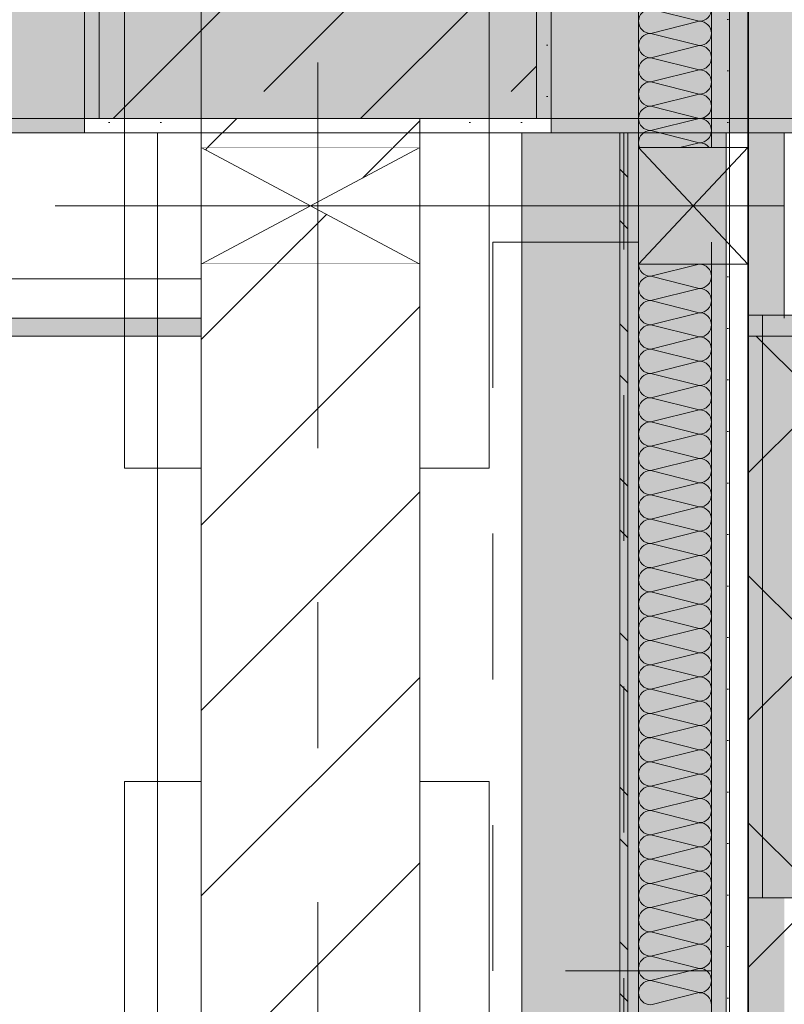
# Model space of a CAD drawing. Header units: metres. Extents: x -3.6 to 85.2, y -11 to 16.8.
# Tile 348 of 508: x 39.926 to 40.45, y 4.592 to 5.268. Entities that reach past the tile are written whole.
import ezdxf

# ---------------------------------------------------------------- set-up
doc = ezdxf.new("R2010")
doc.units = ezdxf.units.M
doc.header["$MEASUREMENT"] = 0
for name, pattern in [('Achse', [0.2, 0.1, -0.05, 0, -0.05]), ('Punktlinie weit', [0.06, 0.01, -0.05]), ('Strichlinie doppelt', [0.546806, 0.264583, -0.105833, 0.070556, -0.105833]), ('STRICHPUNKT', [0.015, 0.0075, -0.00375, 0, -0.00375]), ('Strichpunktlinie', [0.31, 0.2, -0.05, 0.01, -0.05]), ('Wipeout_Contour', [1, 0, -1])]:
    doc.linetypes.add(name, pattern=pattern)
for name, color, linetype in [('154 - Bemaßung_ Beschriftung.Ausbau - Deckenspiegel', 7, 'Continuous'), ('305 - Elemente.Linie_ Schraffur - Deckenspiegel', 7, 'Continuous'), ('451 - Universal.Achsen Raster', 7, 'Continuous'), ('605 - Struktur.Wand Innen', 7, 'Continuous'), ('607 - Struktur.Stütze', 7, 'Continuous'), ('608 - Struktur.Träger', 7, 'Continuous'), ('612 - Struktur.Stahlbau', 7, 'Continuous'), ('Abbruch_605 - Struktur.Wand Innen', 7, 'Continuous'), ('Neubau_605 - Struktur.Wand Innen', 7, 'Continuous'), ('Neubau_606 - Struktur.Wand Innen Ausbau', 7, 'Continuous'), ('Neubau_612 - Struktur.Stahlbau', 7, 'Continuous'), ('Neubau_651 - Abdeckung.Decke abgehängt_ bekleidet', 7, 'Continuous'), ('Neubau_653 - Abdeckung.TB Verkofferung', 7, 'Continuous'), ('Neubau_702 - Einrichtung.Möbel Sanitär', 7, 'Continuous'), ('Neubau_802 - HKLSE.Sanitär', 7, 'Continuous')]:
    doc.layers.add(name, color=color, linetype=linetype)
doc.styles.add('ERSTELLTER_STIL_2', font='txt')
doc.linetypes.add('Abbruch 1', pattern='A,0,[1,2022.0244.A_L5A-PL04.03_iB_Deckenspiegel 1.OG1.Shx,S=0.001984,R=0,X=0,Y=0],-0.25,0', length=0.25)
doc.dimstyles.new('ERSTELLTER_STIL__1', dxfattribs={"dimtxt": 0.1, "dimasz": 0.0532, "dimexe": 0.18, "dimexo": 0.0625, "dimgap": 0, "dimtad": 1, "dimtih": 1, "dimtoh": 1, "dimzin": 0, "dimdsep": 46, "dimtxsty": 'ERSTELLTER_STIL_2', "dimblk": 'ARROWHEAD_2', "dimblk1": 'ARROWHEAD_2', "dimblk2": 'ARROWHEAD_2', "dimcen": 0.09, "dimse1": 1, "dimse2": 1, "dimclrd": 7, "dimclre": 7, "dimclrt": 7, "dimazin": 0, "dimtfac": 1, "dimtdec": 4, "dimtmove": 0, "dimatfit": 3, "dimfxl": 1, "dimtolj": 1, "dimtzin": 0, "dimarcsym": 0})
doc.dimstyles.new('ERSTELLTER_STIL__3', dxfattribs={"dimtxt": 0.1, "dimasz": 0.0532, "dimexe": 0.18, "dimexo": 0.0625, "dimgap": 0, "dimtad": 1, "dimzin": 0, "dimdsep": 46, "dimtxsty": 'ERSTELLTER_STIL_2', "dimblk": 'ARROWHEAD_2', "dimblk1": 'ARROWHEAD_2', "dimblk2": 'ARROWHEAD_2', "dimcen": 0.09, "dimse1": 1, "dimse2": 1, "dimclrd": 7, "dimclre": 7, "dimclrt": 7, "dimazin": 0, "dimtfac": 1, "dimtdec": 4, "dimtmove": 2, "dimatfit": 3, "dimfxl": 1, "dimtolj": 1, "dimtzin": 0, "dimarcsym": 0})
doc.dimstyles.new('ERSTELLTER_STIL__4', dxfattribs={"dimtxt": 0.1, "dimasz": 0.0532, "dimexe": 0.18, "dimexo": 0.0625, "dimgap": 0, "dimtad": 1, "dimzin": 0, "dimdsep": 46, "dimtxsty": 'ERSTELLTER_STIL_2', "dimblk": 'ARROWHEAD_2', "dimblk1": 'ARROWHEAD_2', "dimblk2": 'ARROWHEAD_2', "dimcen": 0.09, "dimse1": 1, "dimse2": 1, "dimclrd": 7, "dimclre": 7, "dimclrt": 7, "dimazin": 0, "dimtfac": 1, "dimtdec": 4, "dimtmove": 0, "dimatfit": 3, "dimfxl": 1, "dimtolj": 1, "dimtzin": 0, "dimarcsym": 0})
pattern_1 = [(45, (0, 0), (-0.01767767, 0.01767767), [0, -0.025])]
pattern_2 = [(45, (0, 0), (-0.08485281, 0.08485281), []), (45, (-0.04243, 0.04243), (-0.08485281, 0.08485281), [0.09, -0.03])]
pattern_3 = [(45, (0, 0), (-0.0636396, 0.0636396), [])]

# ---------------------------------------------------------------- blocks, each defined once
blk = doc.blocks.new('*X11')
at = {"layer": 'Neubau_606 - Struktur.Wand Innen Ausbau', "color": 7, "linetype": 'Continuous', "lineweight": 5}
for p, q in [((40.39167, 5.09999), (40.35833, 5.09165)), ((40.39167, 5.08332), (40.35833, 5.09165)), ((40.39167, 5.08332), (40.35833, 5.07499)), ((40.39167, 5.06665), (40.35833, 5.07499)), ((40.39167, 5.06665), (40.35833, 5.05832)), ((40.39167, 5.04999), (40.35833, 5.05832)), ((40.39167, 5.04999), (40.35833, 5.04165)), ((40.39167, 5.03332), (40.35833, 5.04165)), ((40.39167, 5.03332), (40.35833, 5.02499)), ((40.39167, 5.01665), (40.35833, 5.02499)), ((40.39167, 5.01665), (40.35833, 5.00832)), ((40.39167, 4.99999), (40.35833, 5.00832)), ((40.39167, 4.99999), (40.35833, 4.99165)), ((40.39167, 4.98332), (40.35833, 4.99165)), ((40.39167, 4.98332), (40.35833, 4.97499)), ((40.39167, 4.96665), (40.35833, 4.97499)), ((40.39167, 4.96665), (40.35833, 4.95832)), ((40.39167, 4.94999), (40.35833, 4.95832)), ((40.39167, 4.94999), (40.35833, 4.94165)), ((40.39167, 4.93332), (40.35833, 4.94165)), ((40.39167, 4.93332), (40.35833, 4.92499)), ((40.39167, 4.91665), (40.35833, 4.92499)), ((40.39167, 4.91665), (40.35833, 4.90832)), ((40.39167, 4.89999), (40.35833, 4.90832)), ((40.39167, 4.89999), (40.35833, 4.89165)), ((40.39167, 4.88332), (40.35833, 4.89165)), ((40.39167, 4.88332), (40.35833, 4.87499)), ((40.39167, 4.86665), (40.35833, 4.87499)), ((40.39167, 4.86665), (40.35833, 4.85832)), ((40.39167, 4.84999), (40.35833, 4.85832)), ((40.39167, 4.84999), (40.35833, 4.84165)), ((40.39167, 4.83332), (40.35833, 4.84165)), ((40.39167, 4.83332), (40.35833, 4.82499)), ((40.39167, 4.81665), (40.35833, 4.82499)), ((40.39167, 4.81665), (40.35833, 4.80832)), ((40.39167, 4.79999), (40.35833, 4.80832)), ((40.39167, 4.79999), (40.35833, 4.79165)), ((40.39167, 4.78332), (40.35833, 4.79165)), ((40.39167, 4.78332), (40.35833, 4.77499)), ((40.39167, 4.76665), (40.35833, 4.77499)), ((40.39167, 4.76665), (40.35833, 4.75832)), ((40.39167, 4.74999), (40.35833, 4.75832)), ((40.39167, 4.74999), (40.35833, 4.74165)), ((40.39167, 4.73332), (40.35833, 4.74165)), ((40.39167, 4.73332), (40.35833, 4.72499)), ((40.39167, 4.71665), (40.35833, 4.72499)), ((40.39167, 4.71665), (40.35833, 4.70832)), ((40.39167, 4.69999), (40.35833, 4.70832)), ((40.39167, 4.69999), (40.35833, 4.69165)), ((40.39167, 4.68332), (40.35833, 4.69165)), ((40.39167, 4.68332), (40.35833, 4.67499)), ((40.39167, 4.66665), (40.35833, 4.67499)), ((40.39167, 4.66665), (40.35833, 4.65832)), ((40.39167, 4.64999), (40.35833, 4.65832)), ((40.39167, 4.64999), (40.35833, 4.64165)), ((40.39167, 4.63332), (40.35833, 4.64165)), ((40.39167, 4.63332), (40.35833, 4.62499)), ((40.39167, 4.61665), (40.35833, 4.62499)), ((40.39167, 4.61665), (40.35833, 4.60832)), ((40.39167, 4.59999), (40.35833, 4.60832)), ((40.39167, 4.59999), (40.35833, 4.59165))]:
    blk.add_line(p, q, dxfattribs=at)
for centre, start, end in [((40.35833, 5.09999), 180.13453, 269.99998), ((40.39167, 5.09165), 359.99998, 89.99998), ((40.35833, 5.08332), 89.99998, 179.99998), ((40.39167, 5.09165), 269.99998, 359.99998), ((40.35833, 5.08332), 179.99998, 269.99998), ((40.39167, 5.07499), 359.99998, 89.99998), ((40.35833, 5.06665), 89.99998, 179.99998), ((40.39167, 5.07499), 269.99998, 359.99998), ((40.35833, 5.06665), 179.99998, 269.99998), ((40.39167, 5.05832), 359.99998, 89.99998), ((40.35833, 5.04999), 89.99998, 179.99998), ((40.39167, 5.05832), 269.99998, 359.99998), ((40.35833, 5.04999), 179.99998, 269.99998), ((40.39167, 5.04165), 359.99998, 89.99998), ((40.35833, 5.03332), 89.99998, 179.99998), ((40.39167, 5.04165), 269.99998, 359.99998), ((40.35833, 5.03332), 179.99998, 269.99998), ((40.39167, 5.02499), 359.99998, 89.99998), ((40.35833, 5.01665), 89.99998, 179.99998), ((40.39167, 5.02499), 269.99998, 359.99998), ((40.35833, 5.01665), 179.99998, 269.99998), ((40.39167, 5.00832), 359.99998, 89.99998), ((40.35833, 4.99999), 89.99998, 179.99998), ((40.39167, 5.00832), 269.99998, 359.99998), ((40.35833, 4.99999), 179.99998, 269.99998), ((40.39167, 4.99165), 359.99998, 89.99998), ((40.35833, 4.98332), 89.99998, 179.99998), ((40.39167, 4.99165), 269.99998, 359.99998), ((40.35833, 4.98332), 179.99998, 269.99998), ((40.39167, 4.97499), 359.99998, 89.99998), ((40.35833, 4.96665), 89.99998, 179.99998), ((40.39167, 4.97499), 269.99998, 359.99998), ((40.35833, 4.96665), 179.99998, 269.99998), ((40.39167, 4.95832), 359.99998, 89.99998), ((40.35833, 4.94999), 89.99998, 179.99998), ((40.39167, 4.95832), 269.99998, 359.99998), ((40.35833, 4.94999), 179.99998, 269.99998), ((40.39167, 4.94165), 359.99998, 89.99998), ((40.35833, 4.93332), 89.99998, 179.99998), ((40.39167, 4.94165), 269.99998, 359.99998), ((40.35833, 4.93332), 179.99998, 269.99998), ((40.39167, 4.92499), 359.99998, 89.99998), ((40.35833, 4.91665), 89.99998, 179.99998), ((40.39167, 4.92499), 269.99998, 359.99998), ((40.35833, 4.91665), 179.99998, 269.99998), ((40.39167, 4.90832), 359.99998, 89.99998), ((40.35833, 4.89999), 89.99998, 179.99998), ((40.39167, 4.90832), 269.99998, 359.99998), ((40.35833, 4.89999), 179.99998, 269.99998), ((40.39167, 4.89165), 359.99998, 89.99998), ((40.35833, 4.88332), 89.99998, 179.99998), ((40.39167, 4.89165), 269.99998, 359.99998), ((40.35833, 4.88332), 179.99998, 269.99998), ((40.39167, 4.87499), 359.99998, 89.99998), ((40.35833, 4.86665), 89.99998, 179.99998), ((40.39167, 4.87499), 269.99998, 359.99998), ((40.35833, 4.86665), 179.99998, 269.99998), ((40.39167, 4.85832), 359.99998, 89.99998), ((40.35833, 4.84999), 89.99998, 179.99998), ((40.39167, 4.85832), 269.99998, 359.99998), ((40.35833, 4.84999), 179.99998, 269.99998), ((40.39167, 4.84165), 359.99998, 89.99998), ((40.35833, 4.83332), 89.99998, 179.99998), ((40.39167, 4.84165), 269.99998, 359.99998), ((40.35833, 4.83332), 179.99998, 269.99998), ((40.39167, 4.82499), 359.99998, 89.99998), ((40.35833, 4.81665), 89.99998, 179.99998), ((40.39167, 4.82499), 269.99998, 359.99998), ((40.35833, 4.81665), 179.99998, 269.99998), ((40.39167, 4.80832), 359.99998, 89.99998), ((40.35833, 4.79999), 89.99998, 179.99998), ((40.39167, 4.80832), 269.99998, 359.99998), ((40.35833, 4.79999), 179.99998, 269.99998), ((40.39167, 4.79165), 359.99998, 89.99998), ((40.35833, 4.78332), 89.99998, 179.99998), ((40.39167, 4.79165), 269.99998, 359.99998), ((40.35833, 4.78332), 179.99998, 269.99998), ((40.39167, 4.77499), 359.99998, 89.99998), ((40.35833, 4.76665), 89.99998, 179.99998), ((40.39167, 4.77499), 269.99998, 359.99998), ((40.35833, 4.76665), 179.99998, 269.99998), ((40.39167, 4.75832), 359.99998, 89.99998), ((40.35833, 4.74999), 89.99998, 179.99998), ((40.39167, 4.75832), 269.99998, 359.99998), ((40.35833, 4.74999), 179.99998, 269.99998), ((40.39167, 4.74165), 359.99998, 89.99998), ((40.35833, 4.73332), 89.99998, 179.99998), ((40.39167, 4.74165), 269.99998, 359.99998), ((40.35833, 4.73332), 179.99998, 269.99998), ((40.39167, 4.72499), 359.99998, 89.99998), ((40.35833, 4.71665), 89.99998, 179.99998), ((40.39167, 4.72499), 269.99998, 359.99998), ((40.35833, 4.71665), 179.99998, 269.99998), ((40.39167, 4.70832), 359.99998, 89.99998), ((40.35833, 4.69999), 89.99998, 179.99998), ((40.39167, 4.70832), 269.99998, 359.99998), ((40.35833, 4.69999), 179.99998, 269.99998), ((40.39167, 4.69165), 359.99998, 89.99998), ((40.35833, 4.68332), 89.99998, 179.99998), ((40.39167, 4.69165), 269.99998, 359.99998), ((40.35833, 4.68332), 179.99998, 269.99998), ((40.39167, 4.67499), 359.99998, 89.99998), ((40.35833, 4.66665), 89.99998, 179.99998), ((40.39167, 4.67499), 269.99998, 359.99998), ((40.35833, 4.66665), 179.99998, 269.99998), ((40.39167, 4.65832), 359.99998, 89.99998), ((40.35833, 4.64999), 89.99998, 179.99998), ((40.39167, 4.65832), 269.99998, 359.99998), ((40.35833, 4.64999), 179.99998, 269.99998), ((40.39167, 4.64165), 359.99998, 89.99998), ((40.35833, 4.63332), 89.99998, 179.99998), ((40.39167, 4.64165), 269.99998, 359.99998), ((40.35833, 4.63332), 179.99998, 269.99998), ((40.39167, 4.62499), 359.99998, 89.99998), ((40.35833, 4.61665), 89.99998, 179.99998), ((40.39167, 4.62499), 269.99998, 359.99998), ((40.35833, 4.61665), 179.99998, 269.99998), ((40.39167, 4.60832), 359.99998, 89.99998), ((40.35833, 4.59999), 89.99998, 179.99998), ((40.39167, 4.60832), 269.99998, 359.99998), ((40.35833, 4.59999), 179.99998, 269.99998), ((40.39167, 4.59165), 359.99998, 89.99998)]:
    blk.add_arc(centre, 0.00833, start, end, dxfattribs=at)
blk = doc.blocks.new('*X12')
at = {"layer": 'Neubau_606 - Struktur.Wand Innen Ausbau', "color": 7, "linetype": 'Continuous', "lineweight": 5}
for p, q in [((40.36505, 5.76), (40.35833, 5.75832)), ((40.39167, 5.74999), (40.35833, 5.75832)), ((40.39167, 5.74999), (40.35833, 5.74165)), ((40.39167, 5.73332), (40.35833, 5.74165)), ((40.39167, 5.73332), (40.35833, 5.72499)), ((40.39167, 5.71665), (40.35833, 5.72499)), ((40.39167, 5.71665), (40.35833, 5.70832)), ((40.39167, 5.69999), (40.35833, 5.70832)), ((40.39167, 5.69999), (40.35833, 5.69165)), ((40.39167, 5.68332), (40.35833, 5.69165)), ((40.39167, 5.68332), (40.35833, 5.67499)), ((40.39167, 5.66665), (40.35833, 5.67499)), ((40.39167, 5.66665), (40.35833, 5.65832)), ((40.39167, 5.64999), (40.35833, 5.65832)), ((40.39167, 5.64999), (40.35833, 5.64165)), ((40.39167, 5.63332), (40.35833, 5.64165)), ((40.39167, 5.63332), (40.35833, 5.62499)), ((40.39167, 5.61665), (40.35833, 5.62499)), ((40.39167, 5.61665), (40.35833, 5.60832)), ((40.39167, 5.59999), (40.35833, 5.60832)), ((40.39167, 5.59999), (40.35833, 5.59165)), ((40.39167, 5.58332), (40.35833, 5.59165)), ((40.39167, 5.58332), (40.35833, 5.57499)), ((40.39167, 5.56665), (40.35833, 5.57499)), ((40.39167, 5.56665), (40.35833, 5.55832)), ((40.39167, 5.54999), (40.35833, 5.55832)), ((40.39167, 5.54999), (40.35833, 5.54165)), ((40.39167, 5.53332), (40.35833, 5.54165)), ((40.39167, 5.53332), (40.35833, 5.52499)), ((40.39167, 5.51665), (40.35833, 5.52499)), ((40.39167, 5.51665), (40.35833, 5.50832)), ((40.39167, 5.49999), (40.35833, 5.50832)), ((40.39167, 5.49999), (40.35833, 5.49165)), ((40.39167, 5.48332), (40.35833, 5.49165)), ((40.39167, 5.48332), (40.35833, 5.47499)), ((40.39167, 5.46665), (40.35833, 5.47499)), ((40.39167, 5.46665), (40.35833, 5.45832)), ((40.39167, 5.44999), (40.35833, 5.45832)), ((40.39167, 5.44999), (40.35833, 5.44165)), ((40.39167, 5.43332), (40.35833, 5.44165)), ((40.39167, 5.43332), (40.35833, 5.42499)), ((40.39167, 5.41665), (40.35833, 5.42499)), ((40.39167, 5.41665), (40.35833, 5.40832)), ((40.39167, 5.39999), (40.35833, 5.40832)), ((40.39167, 5.39999), (40.35833, 5.39165)), ((40.39167, 5.38332), (40.35833, 5.39165)), ((40.39167, 5.38332), (40.35833, 5.37499)), ((40.39167, 5.36665), (40.35833, 5.37499)), ((40.39167, 5.36665), (40.35833, 5.35832)), ((40.39167, 5.34999), (40.35833, 5.35832)), ((40.39167, 5.34999), (40.35833, 5.34165)), ((40.39167, 5.33332), (40.35833, 5.34165)), ((40.39167, 5.33332), (40.35833, 5.32499)), ((40.39167, 5.31665), (40.35833, 5.32499)), ((40.39167, 5.31665), (40.35833, 5.30832)), ((40.39167, 5.29999), (40.35833, 5.30832)), ((40.39167, 5.29999), (40.35833, 5.29165)), ((40.39167, 5.28332), (40.35833, 5.29165)), ((40.39167, 5.28332), (40.35833, 5.27499)), ((40.39167, 5.26665), (40.35833, 5.27499)), ((40.39167, 5.26665), (40.35833, 5.25832)), ((40.39167, 5.24999), (40.35833, 5.25832)), ((40.39167, 5.24999), (40.35833, 5.24165)), ((40.39167, 5.23332), (40.35833, 5.24165)), ((40.39167, 5.23332), (40.35833, 5.22499)), ((40.39167, 5.21665), (40.35833, 5.22499)), ((40.39167, 5.21665), (40.35833, 5.20832)), ((40.39167, 5.19999), (40.35833, 5.20832)), ((40.39167, 5.19999), (40.35833, 5.19165)), ((40.39167, 5.18332), (40.35833, 5.19165)), ((40.39167, 5.18332), (40.37831, 5.17998))]:
    blk.add_line(p, q, dxfattribs=at)
for centre, start, end in [((40.35833, 5.74999), 89.99998, 179.99998), ((40.35833, 5.76665), 232.98832, 269.99998), ((40.39167, 5.75832), 269.99998, 359.99998), ((40.39167, 5.75832), 359.99998, 11.62401), ((40.35833, 5.74999), 179.99998, 269.99998), ((40.39167, 5.74165), 359.99998, 89.99998), ((40.35833, 5.73332), 89.99998, 179.99998), ((40.39167, 5.74165), 269.99998, 359.99998), ((40.35833, 5.73332), 179.99998, 269.99998), ((40.39167, 5.72499), 359.99998, 89.99998), ((40.35833, 5.71665), 89.99998, 179.99998), ((40.39167, 5.72499), 269.99998, 359.99998), ((40.35833, 5.71665), 179.99998, 269.99998), ((40.39167, 5.70832), 359.99998, 89.99998), ((40.35833, 5.69999), 89.99998, 179.99998), ((40.39167, 5.70832), 269.99998, 359.99998), ((40.35833, 5.69999), 179.99998, 269.99998), ((40.39167, 5.69165), 359.99998, 89.99998), ((40.35833, 5.68332), 89.99998, 179.99998), ((40.39167, 5.69165), 269.99998, 359.99998), ((40.35833, 5.68332), 179.99998, 269.99998), ((40.39167, 5.67499), 359.99998, 89.99998), ((40.35833, 5.66665), 89.99998, 179.99998), ((40.39167, 5.67499), 269.99998, 359.99998), ((40.35833, 5.66665), 179.99998, 269.99998), ((40.39167, 5.65832), 359.99998, 89.99998), ((40.35833, 5.64999), 89.99998, 179.99998), ((40.39167, 5.65832), 269.99998, 359.99998), ((40.35833, 5.64999), 179.99998, 269.99998), ((40.39167, 5.64165), 359.99998, 89.99998), ((40.35833, 5.63332), 89.99998, 179.99998), ((40.39167, 5.64165), 269.99998, 359.99998), ((40.35833, 5.63332), 179.99998, 269.99998), ((40.39167, 5.62499), 359.99998, 89.99998), ((40.35833, 5.61665), 89.99998, 179.99998), ((40.39167, 5.62499), 269.99998, 359.99998), ((40.35833, 5.61665), 179.99998, 269.99998), ((40.39167, 5.60832), 359.99998, 89.99998), ((40.35833, 5.59999), 89.99998, 179.99998), ((40.39167, 5.60832), 269.99998, 359.99998), ((40.35833, 5.59999), 179.99998, 269.99998), ((40.39167, 5.59165), 359.99998, 89.99998), ((40.35833, 5.58332), 89.99998, 179.99998), ((40.39167, 5.59165), 269.99998, 359.99998), ((40.35833, 5.58332), 179.99998, 269.99998), ((40.39167, 5.57499), 359.99998, 89.99998), ((40.35833, 5.56665), 89.99998, 179.99998), ((40.39167, 5.57499), 269.99998, 359.99998), ((40.35833, 5.56665), 179.99998, 269.99998), ((40.39167, 5.55832), 359.99998, 89.99998), ((40.35833, 5.54999), 89.99998, 179.99998), ((40.39167, 5.55832), 269.99998, 359.99998), ((40.35833, 5.54999), 179.99998, 269.99998), ((40.39167, 5.54165), 359.99998, 89.99998), ((40.35833, 5.53332), 89.99998, 179.99998), ((40.39167, 5.54165), 269.99998, 359.99998), ((40.35833, 5.53332), 179.99998, 269.99998), ((40.39167, 5.52499), 359.99998, 89.99998), ((40.35833, 5.51665), 89.99998, 179.99998), ((40.39167, 5.52499), 269.99998, 359.99998), ((40.35833, 5.51665), 179.99998, 269.99998), ((40.39167, 5.50832), 359.99998, 89.99998), ((40.35833, 5.49999), 89.99998, 179.99998), ((40.39167, 5.50832), 269.99998, 359.99998), ((40.35833, 5.49999), 179.99998, 269.99998), ((40.39167, 5.49165), 359.99998, 89.99998), ((40.35833, 5.48332), 89.99998, 179.99998), ((40.39167, 5.49165), 269.99998, 359.99998), ((40.35833, 5.48332), 179.99998, 269.99998), ((40.39167, 5.47499), 359.99998, 89.99998), ((40.35833, 5.46665), 89.99998, 179.99998), ((40.39167, 5.47499), 269.99998, 359.99998), ((40.35833, 5.46665), 179.99998, 269.99998), ((40.39167, 5.45832), 359.99998, 89.99998), ((40.35833, 5.44999), 89.99998, 179.99998), ((40.39167, 5.45832), 269.99998, 359.99998), ((40.35833, 5.44999), 179.99998, 269.99998), ((40.39167, 5.44165), 359.99998, 89.99998), ((40.35833, 5.43332), 89.99998, 179.99998), ((40.39167, 5.44165), 269.99998, 359.99998), ((40.35833, 5.43332), 179.99998, 269.99998), ((40.39167, 5.42499), 359.99998, 89.99998), ((40.35833, 5.41665), 89.99998, 179.99998), ((40.39167, 5.42499), 269.99998, 359.99998), ((40.35833, 5.41665), 179.99998, 269.99998), ((40.39167, 5.40832), 359.99998, 89.99998), ((40.35833, 5.39999), 89.99998, 179.99998), ((40.39167, 5.40832), 269.99998, 359.99998), ((40.35833, 5.39999), 179.99998, 269.99998), ((40.39167, 5.39165), 359.99998, 89.99998), ((40.35833, 5.38332), 89.99998, 179.99998), ((40.39167, 5.39165), 269.99998, 359.99998), ((40.35833, 5.38332), 179.99998, 269.99998), ((40.39167, 5.37499), 359.99998, 89.99998), ((40.35833, 5.36665), 89.99998, 179.99998), ((40.39167, 5.37499), 269.99998, 359.99998), ((40.35833, 5.36665), 179.99998, 269.99998), ((40.39167, 5.35832), 359.99998, 89.99998), ((40.35833, 5.34999), 89.99998, 179.99998), ((40.39167, 5.35832), 269.99998, 359.99998), ((40.35833, 5.34999), 179.99998, 269.99998), ((40.39167, 5.34165), 359.99998, 89.99998), ((40.35833, 5.33332), 89.99998, 179.99998), ((40.39167, 5.34165), 269.99998, 359.99998), ((40.35833, 5.33332), 179.99998, 269.99998), ((40.39167, 5.32499), 359.99998, 89.99998), ((40.35833, 5.31665), 89.99998, 179.99998), ((40.39167, 5.32499), 269.99998, 359.99998), ((40.35833, 5.31665), 179.99998, 269.99998), ((40.39167, 5.30832), 359.99998, 89.99998), ((40.35833, 5.29999), 89.99998, 179.99998), ((40.39167, 5.30832), 269.99998, 359.99998), ((40.35833, 5.29999), 179.99998, 269.99998), ((40.39167, 5.29165), 359.99998, 89.99998), ((40.35833, 5.28332), 89.99998, 179.99998), ((40.39167, 5.29165), 269.99998, 359.99998), ((40.35833, 5.28332), 179.99998, 269.99998), ((40.39167, 5.27499), 359.99998, 89.99998), ((40.35833, 5.26665), 89.99998, 179.99998), ((40.39167, 5.27499), 269.99998, 359.99998), ((40.35833, 5.26665), 179.99998, 269.99998), ((40.39167, 5.25832), 359.99998, 89.99998), ((40.35833, 5.24999), 89.99998, 179.99998), ((40.39167, 5.25832), 269.99998, 359.99998), ((40.35833, 5.24999), 179.99998, 269.99998), ((40.39167, 5.24165), 359.99998, 89.99998), ((40.35833, 5.23332), 89.99998, 179.99998), ((40.39167, 5.24165), 269.99998, 359.99998), ((40.35833, 5.23332), 179.99998, 269.99998), ((40.39167, 5.22499), 359.99998, 89.99998), ((40.35833, 5.21665), 89.99998, 179.99998), ((40.39167, 5.22499), 269.99998, 359.99998), ((40.35833, 5.21665), 179.99998, 269.99998), ((40.39167, 5.20832), 359.99998, 89.99998), ((40.35833, 5.19999), 89.99998, 179.99998), ((40.39167, 5.20832), 269.99998, 359.99998), ((40.35833, 5.19999), 179.99998, 269.99998), ((40.39167, 5.19165), 359.99998, 89.99998), ((40.35833, 5.18332), 89.99998, 179.99998), ((40.39167, 5.19165), 269.99998, 359.99998), ((40.35833, 5.18332), 179.99998, 203.61818), ((40.39167, 5.17499), 36.82418, 89.99998)]:
    blk.add_arc(centre, 0.00833, start, end, dxfattribs=at)
blk = doc.blocks.new('*D196')
at = {"layer": '154 - Bemaßung_ Beschriftung.Ausbau - Deckenspiegel', "color": 7, "linetype": 'Continuous', "lineweight": 5}
for p, q in [((40.425, 4.17411), (40.425, 4.27911)), ((40.9625, 4.17411), (40.9625, 4.27911)), ((40.44521, 4.26161), (40.40479, 4.19161)), ((40.98271, 4.26161), (40.94229, 4.19161)), ((40.39077, 4.22661), (40.425, 4.22661)), ((40.425, 4.22661), (40.9625, 4.22661))]:
    blk.add_line(p, q, dxfattribs=at)
at = {"layer": '154 - Bemaßung_ Beschriftung.Ausbau - Deckenspiegel', "color": 7, "lineweight": 5, "insert": (40.56778, 4.24489), "char_height": 0.1, "attachment_point": 7, "style": 'ERSTELLTER_STIL_2'}
blk.add_mtext('\\A1;{\\pql;\\fArial|b0|i0|c0|p38;53\\fArial|b0|i0|c0|p38;\\A1{\\H.66x;\\S75^  ;}}', dxfattribs=at)
blk = doc.blocks.new('ARROWHEAD_2')
at = {"color": 0, "linetype": 'Continuous', "lineweight": 0}
for p, q in [((-0.378, -0.655), (0.378, 0.655)), ((0, 0), (-1, 0))]:
    blk.add_line(p, q, dxfattribs=at)
blk = doc.blocks.new('*D425')
at = {"layer": '154 - Bemaßung_ Beschriftung.Ausbau - Deckenspiegel', "color": 7, "linetype": 'Continuous', "lineweight": 5}
for p, q in [((39.74249, 5.05048), (39.74249, 5.08471)), ((39.77749, 5.03028), (39.70749, 5.07069)), ((39.79499, 5.05048), (39.68999, 5.05048)), ((39.74249, 4.495), (39.74249, 5.05048)), ((39.70749, 4.51521), (39.77749, 4.47479)), ((39.79499, 4.495), (39.68999, 4.495))]:
    blk.add_line(p, q, dxfattribs=at)
at = {"layer": '154 - Bemaßung_ Beschriftung.Ausbau - Deckenspiegel', "color": 7, "lineweight": 5, "insert": (39.72413, 4.64677), "char_height": 0.1, "attachment_point": 7, "rotation": 90, "style": 'ERSTELLTER_STIL_2'}
blk.add_mtext('\\A1;{\\pql;\\fArial|b0|i0|c0|p38;55\\fArial|b0|i0|c0|p38;\\A1{\\H.66x;\\S55^  ;}}', dxfattribs=at)
blk = doc.blocks.new('*D431')
at = {"layer": '154 - Bemaßung_ Beschriftung.Ausbau - Deckenspiegel', "color": 7, "linetype": 'Continuous', "lineweight": 5}
for p, q in [((39.50749, 4.81521), (39.57749, 4.77479)), ((39.59499, 4.795), (39.48999, 4.795)), ((39.54249, 4.195), (39.54249, 4.795)), ((39.50749, 4.21521), (39.57749, 4.17479)), ((39.59499, 4.195), (39.48999, 4.195))]:
    blk.add_line(p, q, dxfattribs=at)
at = {"layer": '154 - Bemaßung_ Beschriftung.Ausbau - Deckenspiegel', "color": 7, "lineweight": 5, "insert": (39.52249, 4.41911), "char_height": 0.1, "attachment_point": 7, "rotation": 90, "style": 'ERSTELLTER_STIL_2'}
blk.add_mtext('\\A1;{\\pql;\\fArial|b0|i0|c0|p38;60}', dxfattribs=at)
blk = doc.blocks.new('*D432')
at = {"layer": '154 - Bemaßung_ Beschriftung.Ausbau - Deckenspiegel', "color": 7, "linetype": 'Continuous', "lineweight": 5}
for p, q in [((39.54249, 5.05048), (39.54249, 5.08471)), ((39.57749, 5.03028), (39.50749, 5.07069)), ((39.59499, 5.05048), (39.48999, 5.05048)), ((39.54249, 4.795), (39.54249, 5.05048)), ((39.50749, 4.81521), (39.57749, 4.77479)), ((39.59499, 4.795), (39.48999, 4.795))]:
    blk.add_line(p, q, dxfattribs=at)
at = {"layer": '154 - Bemaßung_ Beschriftung.Ausbau - Deckenspiegel', "color": 7, "lineweight": 5, "insert": (39.52413, 4.80801), "char_height": 0.1, "attachment_point": 7, "rotation": 90, "style": 'ERSTELLTER_STIL_2'}
blk.add_mtext('\\A1;{\\pql;\\fArial|b0|i0|c0|p38;25\\fArial|b0|i0|c0|p38;\\A1{\\H.66x;\\S55^  ;}}', dxfattribs=at)

msp = doc.modelspace()

# ---------------------------------------------------------------- hatches: boundary and pattern name
at = {"layer": '607 - Struktur.Stütze', "linetype": 'Continuous', "lineweight": 0, "true_color": 0x000000}
h = msp.add_hatch(dxfattribs=at)
h.set_pattern_fill('Gips_0001', color=18, style=0, pattern_type=2)
h.set_pattern_definition(pattern_1)
h.paths.add_polyline_path([(39.96999, 5.18998), (40.05, 5.18998), (40.05, 5.19998), (39.97999, 5.19998), (39.97999, 5.99998), (40.06497, 5.99998), (40.06497, 6.00998), (39.96999, 6.00998)])
h = msp.add_hatch(dxfattribs=at)
h.set_pattern_fill('Gips_0001', color=18, style=0, pattern_type=2)
h.set_pattern_definition(pattern_1)
h.paths.add_polyline_path([(40.2, 5.19998), (40.2, 5.18998), (40.28999, 5.18998), (40.28999, 6.00998), (40.20497, 6.00998), (40.20497, 5.99998), (40.27999, 5.99998), (40.27999, 5.19998)])
h = msp.add_hatch(dxfattribs=at)
h.set_pattern_fill('Beton__Stahlbeton_0001', color=18, style=0, pattern_type=2)
h.set_pattern_definition(pattern_2)
h.paths.add_polyline_path([(39.97999, 5.19998), (40.27999, 5.19998), (40.27999, 5.99998), (39.97999, 5.99998)])
at = {"layer": '608 - Struktur.Träger', "linetype": 'Continuous', "lineweight": 0, "true_color": 0x000000}
h = msp.add_hatch(dxfattribs=at)
h.set_pattern_fill('Gips_0001', color=18, style=0, pattern_type=2)
h.set_pattern_definition(pattern_1)
h.paths.add_polyline_path([(36.59999, 5.19998), (36.59999, 5.18998), (39.96999, 5.18998), (39.96999, 5.19998)])
h = msp.add_hatch(dxfattribs=at)
h.set_pattern_fill('Gips_0001', color=18, style=0, pattern_type=2)
h.set_pattern_definition(pattern_1)
h.paths.add_polyline_path([(40.28999, 5.18998), (40.33725, 5.18998), (40.33725, 5.19001), (40.34275, 5.19001), (40.34275, 5.18998), (42.10625, 5.18998), (42.10625, 5.19), (42.11175, 5.19), (42.11175, 5.18998), (44.50225, 5.18998), (44.50225, 5.18999), (44.50775, 5.18999), (44.50775, 5.18998), (47.15998, 5.18998), (47.15998, 5.19998), (40.28999, 5.19998)])
at = {"layer": '612 - Struktur.Stahlbau', "linetype": 'Continuous', "lineweight": 0, "true_color": 0x30307f}
msp.add_hatch(color=177, dxfattribs=at).paths.add_polyline_path([(40.27, 5.19001), (40.41, 5.19001), (40.41, 0.71001), (40.27, 0.71001)])
at = {"layer": 'Abbruch_605 - Struktur.Wand Innen', "linetype": 'Continuous', "lineweight": 0, "true_color": 0x000000}
h = msp.add_hatch(dxfattribs=at)
h.set_pattern_fill('MW_Ziegel_0001', color=18, style=0, pattern_type=2)
h.set_pattern_definition(pattern_3)
h.paths.add_polyline_path([(40.05, 5.17998), (40.125, 5.13998), (40.2, 5.17998)])
h = msp.add_hatch(dxfattribs=at)
h.set_pattern_fill('MW_Ziegel_0001', color=18, style=0, pattern_type=2)
h.set_pattern_definition(pattern_3)
h.paths.add_polyline_path([(40.05, 5.09998), (40.2, 5.09998), (40.125, 5.13998)])
at = {"layer": 'Neubau_606 - Struktur.Wand Innen Ausbau', "linetype": 'Continuous', "lineweight": 0, "true_color": 0x000000}
h = msp.add_hatch(dxfattribs=at)
h.set_pattern_fill('Gips_0001', color=18, style=0, pattern_type=2)
h.set_pattern_definition(pattern_1)
h.paths.add_polyline_path([(40.4, 5.17998), (40.4125, 5.17998), (40.4125, 5.76), (40.4, 5.76)])
h = msp.add_hatch(dxfattribs=at)
h.set_pattern_fill('Gips_0001', color=18, style=0, pattern_type=2)
h.set_pattern_definition(pattern_1)
h.paths.add_polyline_path([(40.4125, 5.76), (40.4125, 5.17998), (40.425, 5.17998), (40.425, 5.76)])
h = msp.add_hatch(dxfattribs=at)
h.set_pattern_fill('Gips_0001', color=18, style=0, pattern_type=2)
h.set_pattern_definition(pattern_1)
h.paths.add_polyline_path([(40.4, 5.09998), (40.4, 3.935), (40.4125, 3.935), (40.4125, 5.09998)])
h = msp.add_hatch(dxfattribs=at)
h.set_pattern_fill('Gips_0001', color=18, style=0, pattern_type=2)
h.set_pattern_definition(pattern_1)
h.paths.add_polyline_path([(40.4125, 5.09998), (40.4125, 3.935), (40.425, 3.935), (40.425, 5.09998)])
at = {"layer": 'Neubau_612 - Struktur.Stahlbau', "linetype": 'Continuous', "lineweight": 0, "true_color": 0x000000}
h = msp.add_hatch(dxfattribs=at)
h.set_pattern_fill('Metall__Stahl_0001', color=18, style=0, pattern_type=2)
h.set_pattern_definition([(135, (0, 0), (0.05303301, 0.05303301), []), (135, (-0.01768, -0.01768), (0.05303301, 0.05303301), [])])
h.paths.add_polyline_path([(40.34275, 0.71001), (40.34275, 5.19001), (40.33725, 5.19001), (40.33725, 0.71001)])
at = {"layer": 'Neubau_651 - Abdeckung.Decke abgehängt_ bekleidet', "linetype": 'Continuous', "lineweight": 13, "true_color": 0xffbfbf}
h = msp.add_hatch(dxfattribs=at)
h.set_pattern_fill('Raster_20x20_Diagonal_0001', color=254, style=0, pattern_type=2)
h.set_pattern_definition([(45, (0, 0), (-0.0848528, 0.0848528), []), (135, (0, 0), (0.0848528, 0.0848528), [])])
h.paths.add_polyline_path([(40.425, 3.935), (42.09999, 3.935), (42.09999, 5.05048), (40.425, 5.05048)])
at = {"layer": 'Neubau_653 - Abdeckung.TB Verkofferung', "linetype": 'Continuous', "lineweight": 0, "true_color": 0x000000}
h = msp.add_hatch(dxfattribs=at)
h.set_pattern_fill('Gips_0001', color=18, style=0, pattern_type=2)
h.set_pattern_definition(pattern_1)
h.paths.add_polyline_path([(40.44997, 0.70998), (40.44997, 5.18998), (40.42497, 5.18998), (40.42497, 0.70998)])
h = msp.add_hatch(dxfattribs=at)
h.set_pattern_fill('Gips_0001', color=18, style=0, pattern_type=2)
h.set_pattern_definition(pattern_1)
h.paths.add_polyline_path([(36.59999, 5.05048), (40.05, 5.05048), (40.05, 5.06298), (36.59999, 5.06298)])
at = {"layer": 'Neubau_702 - Einrichtung.Möbel Sanitär', "linetype": 'Continuous', "lineweight": 0, "true_color": 0x3a3a3a}
msp.add_hatch(color=250, dxfattribs=at).paths.add_polyline_path([(40.915, 5.065), (40.425, 5.065), (40.425, 4.665), (40.915, 4.665)])

# ---------------------------------------------------------------- linework, layer by layer
at = {"layer": '305 - Elemente.Linie_ Schraffur - Deckenspiegel', "color": 7, "linetype": 'Continuous', "lineweight": 9}
for p, q in [((39.9975, 5.31), (39.9975, 4.96)), ((40.2475, 5.31), (40.2475, 4.96)), ((40.4125, 5.31), (40.4125, 0.645)), ((40.4255, 5.31), (40.4255, 0.645)), ((39.9975, 4.96), (40.2475, 4.96)), ((39.9975, 4.745), (40.2475, 4.745)), ((39.9975, 4.745), (39.9975, 4.165)), ((40.2475, 4.165), (40.2475, 4.745))]:
    msp.add_line(p, q, dxfattribs=at)
at = {"layer": '607 - Struktur.Stütze', "color": 7, "linetype": 'Continuous', "lineweight": 5, "flags": 128}
for points in [[(40.06497, 6.00998), (39.96999, 6.00998), (39.96999, 5.18998), (40.05, 5.18998)], [(40.2, 5.18998), (40.28999, 5.18998), (40.28999, 6.00998), (40.20497, 6.00998)]]:
    msp.add_lwpolyline(points, dxfattribs=at)
at = {"layer": '607 - Struktur.Stütze', "color": 7, "linetype": 'Continuous', "lineweight": 13, "flags": 128}
msp.add_lwpolyline([(39.97999, 5.19998), (40.27999, 5.19998), (40.27999, 5.99998), (39.97999, 5.99998)], close=True, dxfattribs=at)
at = {"layer": '608 - Struktur.Träger', "color": 7, "linetype": 'Continuous', "lineweight": 5}
for p, q in [((39.96999, 5.19998), (39.96999, 5.18998)), ((40.28999, 5.19998), (40.28999, 5.18998)), ((39.96999, 5.18998), (36.59999, 5.18998)), ((40.33725, 5.18998), (40.28999, 5.18998)), ((42.10625, 5.18998), (40.34275, 5.18998))]:
    msp.add_line(p, q, dxfattribs=at)
at = {"layer": 'Abbruch_605 - Struktur.Wand Innen', "color": 7, "linetype": 'Abbruch 1', "lineweight": 18}
for p, q in [((40.2, 5.17998), (40.05, 5.17998)), ((40.05, 5.09998), (40.2, 5.09998))]:
    msp.add_line(p, q, dxfattribs=at)
at = {"layer": 'Abbruch_605 - Struktur.Wand Innen', "color": 160, "linetype": 'Abbruch 1', "lineweight": 5, "true_color": 0x3232ff}
msp.add_line((39.95, 5.13998), (40.3, 5.13998), dxfattribs=at)
msp.add_line((39.95, 5.13998), (40.3, 5.13998), dxfattribs=at)
at = {"layer": 'Abbruch_605 - Struktur.Wand Innen', "color": 7, "linetype": 'Abbruch 1', "lineweight": 18, "flags": 128}
for points in [[(40.05, 5.17998), (40.05, 5.09998)], [(40.2, 5.09998), (40.2, 5.17998)]]:
    msp.add_lwpolyline(points, dxfattribs=at)
at = {"layer": 'Neubau_605 - Struktur.Wand Innen', "color": 1, "linetype": 'Continuous', "lineweight": 9}
for p, q in [((40.05, 5.09998), (40.2, 5.17998)), ((40.05, 5.17998), (40.2, 5.09998))]:
    msp.add_line(p, q, dxfattribs=at)
at = {"layer": 'Neubau_606 - Struktur.Wand Innen Ausbau', "color": 1, "linetype": 'Continuous', "lineweight": 5}
for p, q in [((40.4, 5.17998), (40.4, 5.76)), ((40.4125, 5.17998), (40.4125, 5.76)), ((40.4, 3.935), (40.4, 5.09998)), ((40.4125, 3.935), (40.4125, 5.09998))]:
    msp.add_line(p, q, dxfattribs=at)
at = {"layer": 'Neubau_606 - Struktur.Wand Innen Ausbau', "color": 1, "linetype": 'Continuous', "lineweight": 9}
for p, q in [((40.35, 5.09998), (40.425, 5.17998)), ((40.35, 5.17998), (40.425, 5.09998))]:
    msp.add_line(p, q, dxfattribs=at)
at = {"layer": 'Neubau_606 - Struktur.Wand Innen Ausbau', "color": 1, "linetype": 'Strichpunktlinie', "lineweight": 5}
msp.add_line((40.25, 5.13998), (40.525, 5.13998), dxfattribs=at)
msp.add_line((40.25, 5.13998), (40.525, 5.13998), dxfattribs=at)
at = {"layer": 'Neubau_606 - Struktur.Wand Innen Ausbau', "color": 1, "linetype": 'Continuous', "lineweight": 13, "flags": 128}
for points in [[(39.96999, 5.18998), (39.96999, 5.8285)], [(40.01999, 0.70998), (40.01999, 5.18998)]]:
    msp.add_lwpolyline(points, dxfattribs=at)
at = {"layer": 'Neubau_606 - Struktur.Wand Innen Ausbau', "color": 1, "linetype": 'Continuous', "lineweight": 5, "flags": 128}
for points in [[(40.35, 5.76), (40.35, 5.17998)], [(40.425, 5.17998), (40.425, 5.76)], [(40.35, 5.09998), (40.35, 3.935)], [(40.425, 3.935), (40.425, 5.09998)]]:
    msp.add_lwpolyline(points, dxfattribs=at)
at = {"layer": 'Neubau_606 - Struktur.Wand Innen Ausbau', "color": 1, "linetype": 'Continuous', "lineweight": 9, "flags": 128}
for points in [[(40.35, 5.17998), (40.35, 5.09998)], [(40.4, 5.17998), (40.35, 5.17998)], [(40.4125, 5.17998), (40.4, 5.17998)], [(40.425, 5.17998), (40.4125, 5.17998)], [(40.425, 5.09998), (40.425, 5.17998)], [(40.35, 5.09998), (40.4, 5.09998)], [(40.4, 5.09998), (40.4125, 5.09998)], [(40.4125, 5.09998), (40.425, 5.09998)]]:
    msp.add_lwpolyline(points, dxfattribs=at)
at = {"layer": 'Neubau_612 - Struktur.Stahlbau', "color": 1, "linetype": 'Continuous', "lineweight": 13}
for p, q in [((40.27, 0.71001), (40.27, 5.19001)), ((40.41, 5.19001), (40.27, 5.19001)), ((40.41, 0.71001), (40.41, 5.19001))]:
    msp.add_line(p, q, dxfattribs=at)
at = {"layer": 'Neubau_612 - Struktur.Stahlbau', "color": 1, "linetype": 'Continuous', "lineweight": 9}
for p, q in [((40.33725, 5.19001), (40.33725, 5.18998)), ((40.34275, 5.19001), (40.33725, 5.19001)), ((40.33725, 5.18998), (40.33725, 0.71001)), ((40.34275, 5.19001), (40.34275, 5.18998)), ((40.34275, 5.18998), (40.34275, 0.71001))]:
    msp.add_line(p, q, dxfattribs=at)
at = {"layer": 'Neubau_612 - Struktur.Stahlbau', "color": 1, "linetype": 'Achse', "lineweight": 9}
msp.add_line((40.34, 0.71001), (40.34, 5.19001), dxfattribs=at)
at = {"layer": 'Neubau_651 - Abdeckung.Decke abgehängt_ bekleidet', "color": 1, "linetype": 'Punktlinie weit', "lineweight": 13, "flags": 128}
msp.add_lwpolyline([(40.425, 3.935), (42.09999, 3.935), (42.09999, 5.05048), (40.425, 5.05048)], close=True, dxfattribs=at)
at = {"layer": 'Neubau_653 - Abdeckung.TB Verkofferung', "color": 1, "linetype": 'Continuous', "lineweight": 9}
for p, q in [((40.05, 5.05048), (40.05, 5.82848)), ((40.425, 5.05048), (40.425, 5.75998)), ((40.19997, 0.70998), (40.19997, 5.18998)), ((40.44997, 5.18998), (40.19997, 5.18998)), ((36.59999, 5.05048), (40.05, 5.05048)), ((40.425, 5.05048), (42.09999, 5.05048))]:
    msp.add_line(p, q, dxfattribs=at)
at = {"layer": 'Neubau_653 - Abdeckung.TB Verkofferung', "color": 1, "linetype": 'Continuous', "lineweight": 5}
for p, q in [((40.05, 5.18998), (36.59999, 5.18998)), ((40.42497, 5.18998), (40.42497, 0.70998)), ((40.44997, 5.18998), (40.42497, 5.18998)), ((40.05, 5.08998), (36.59999, 5.08998)), ((40.05, 5.06298), (36.59999, 5.06298)), ((40.05, 5.05048), (36.59999, 5.05048))]:
    msp.add_line(p, q, dxfattribs=at)
at = {"layer": 'Neubau_653 - Abdeckung.TB Verkofferung', "color": 1, "linetype": 'Continuous', "lineweight": 5, "flags": 128}
for points in [[(40.05, 5.18998), (40.05, 5.08998), (40.05, 5.06298), (40.05, 5.05048)], [(40.44997, 5.18998), (40.44997, 5.08998), (40.44997, 5.06298)]]:
    msp.add_lwpolyline(points, dxfattribs=at)
at = {"layer": 'Neubau_702 - Einrichtung.Möbel Sanitär', "color": 7, "linetype": 'Continuous', "lineweight": 9, "true_color": 0xebebeb}
msp.add_line((40.435, 5.065), (40.435, 4.665), dxfattribs=at)
at = {"layer": 'Neubau_702 - Einrichtung.Möbel Sanitär', "color": 7, "linetype": 'Continuous', "lineweight": 9, "true_color": 0xebebeb, "flags": 128}
msp.add_lwpolyline([(40.915, 5.065), (40.915, 4.665), (40.425, 4.665), (40.425, 5.065)], close=True, dxfattribs=at)
at = {"layer": 'Neubau_802 - HKLSE.Sanitär', "color": 1, "linetype": 'STRICHPUNKT', "lineweight": 9, "flags": 128}
for points in [[(40.25, 5.115), (40.4, 5.115)], [(40.25, 4.615), (40.25, 5.115)], [(40.4, 5.115), (40.4, 4.615)], [(40.4, 4.615), (40.25, 4.615)]]:
    msp.add_lwpolyline(points, dxfattribs=at)

# ---------------------------------------------------------------- block references
at = {"layer": 'Neubau_606 - Struktur.Wand Innen Ausbau', "color": 1, "lineweight": 13}
for name in ['*X12', '*X11']:
    msp.add_blockref(name, (0, 0), dxfattribs=at)

# ---------------------------------------------------------------- dimensions: what is measured, and where the dimension line sits
at = {"layer": '154 - Bemaßung_ Beschriftung.Ausbau - Deckenspiegel', "color": 7, "linetype": 'Continuous', "lineweight": 5}
dim = msp.add_linear_dim(base=(40.9625, 4.22661), p1=(40.425, 5.05048), p2=(40.9625, 5.05048), dimstyle='ERSTELLTER_STIL__1', dxfattribs=at)
dim.commit()
dim.dimension.update_dxf_attribs({"geometry": '*D196', "text_midpoint": (40.81719, 4.29661), "dimtype": 160})

# ---------------------------------------------------------------- next in the draw order: wipeouts: each hides what was drawn before it
at = {"color": 254, "linetype": 'Wipeout_Contour', "lineweight": 0, "ltscale": 161.848865}
msp.add_wipeout([(40.2, 5.19998), (40.05, 5.19998), (40.05, 5.17998), (40.2, 5.17998)], dxfattribs=at).dxf.layer = '605 - Struktur.Wand Innen'
at = {"color": 254, "linetype": 'Wipeout_Contour', "lineweight": 0, "ltscale": 161.525663}
msp.add_wipeout([(40.2, 5.09998), (40.05, 5.09998), (40.05, 3.865), (40.2, 3.865)], dxfattribs=at).dxf.layer = '605 - Struktur.Wand Innen'

# ---------------------------------------------------------------- next in the draw order: hatches: boundary and pattern name
at = {"layer": '605 - Struktur.Wand Innen', "linetype": 'Continuous', "lineweight": 0, "true_color": 0x000000}
h = msp.add_hatch(dxfattribs=at)
h.set_pattern_fill('MW_Ziegel_0001', color=18, style=0, pattern_type=2)
h.set_pattern_definition(pattern_3)
h.paths.add_polyline_path([(40.2, 5.19998), (40.05, 5.19998), (40.05, 5.17998), (40.2, 5.17998)])
h = msp.add_hatch(dxfattribs=at)
h.set_pattern_fill('MW_Ziegel_0001', color=18, style=0, pattern_type=2)
h.set_pattern_definition(pattern_3)
h.paths.add_polyline_path([(40.2, 5.09998), (40.05, 5.09998), (40.05, 3.865), (40.2, 3.865)])
at = {"layer": '608 - Struktur.Träger', "linetype": 'Continuous', "lineweight": 0, "true_color": 0x000000}
h = msp.add_hatch(dxfattribs=at)
h.set_pattern_fill('Beton__Stahlbeton_0001', color=18, style=0, pattern_type=2)
h.set_pattern_definition(pattern_2)
h.paths.add_polyline_path([(0.68999, 5.39998), (0.37999, 5.39998), (0.37999, 5.19998), (0.68999, 5.19998), (7.56999, 5.19998), (7.88999, 5.19998), (11.16999, 5.19998), (11.48999, 5.19998), (14.85997, 5.19998), (15.01997, 5.19998), (18.36999, 5.19998), (18.68999, 5.19998), (22.03997, 5.19998), (22.19997, 5.19998), (25.56999, 5.19998), (25.88999, 5.19998), (29.25997, 5.19998), (29.41997, 5.19998), (32.76999, 5.19998), (33.08999, 5.19998), (36.45999, 5.19998), (36.59999, 5.19998), (39.96999, 5.19998), (40.28999, 5.19998), (47.15998, 5.19998), (47.48999, 5.19998), (54.36999, 5.19998), (54.68999, 5.19998), (58.06, 5.19998), (58.195, 5.19998), (61.56999, 5.19998), (61.87999, 5.19998), (61.87999, 5.39998), (61.56999, 5.39998), (58.195, 5.39998), (58.06, 5.39998), (54.68999, 5.39998), (54.36999, 5.39998), (47.48999, 5.39998), (47.16999, 5.39998), (40.28999, 5.39998), (39.96999, 5.39998), (36.59999, 5.39998), (36.45999, 5.39998), (33.08999, 5.39998), (32.76999, 5.39998), (29.41997, 5.39998), (29.25997, 5.39998), (25.88999, 5.39998), (25.56999, 5.39998), (22.19997, 5.39998), (22.03997, 5.39998), (18.68999, 5.39998), (18.36999, 5.39998), (15.01997, 5.39998), (14.85997, 5.39998), (11.48999, 5.39998), (11.16999, 5.39998), (7.88999, 5.39998), (7.56999, 5.39998)])

# ---------------------------------------------------------------- next in the draw order: linework, layer by layer
at = {"layer": '451 - Universal.Achsen Raster', "color": 160, "linetype": 'Strichlinie doppelt', "lineweight": 9, "true_color": 0x3232ff}
msp.add_line((40.12999, -10.585), (40.12999, 16.355), dxfattribs=at)
at = {"layer": '605 - Struktur.Wand Innen', "color": 7, "linetype": 'Continuous', "lineweight": 18, "flags": 128}
for points in [[(40.05, 5.19998), (40.05, 5.17998)], [(40.2, 5.17998), (40.2, 5.19998)], [(40.05, 5.09998), (40.05, 3.98)], [(40.2, 3.865), (40.2, 5.09998)]]:
    msp.add_lwpolyline(points, dxfattribs=at)
at = {"layer": '608 - Struktur.Träger', "color": 7, "linetype": 'Continuous', "lineweight": 13}
msp.add_line((0.37999, 5.18998), (61.87999, 5.18998), dxfattribs=at)
at = {"layer": '608 - Struktur.Träger', "color": 7, "linetype": 'Continuous', "lineweight": 13, "flags": 128}
msp.add_lwpolyline([(61.87999, 5.19998), (61.56999, 5.19998), (58.195, 5.19998), (58.06, 5.19998), (54.68999, 5.19998), (54.36999, 5.19998), (47.48999, 5.19998), (47.15998, 5.19998), (40.28999, 5.19998), (39.96999, 5.19998), (36.59999, 5.19998), (36.45999, 5.19998), (33.08999, 5.19998), (32.76999, 5.19998), (29.41997, 5.19998)], dxfattribs=at)

# ---------------------------------------------------------------- next in the draw order: dimensions: what is measured, and where the dimension line sits
at = {"layer": '154 - Bemaßung_ Beschriftung.Ausbau - Deckenspiegel', "color": 7, "linetype": 'Continuous', "lineweight": 5}
for base, p1, p2, dimstyle, picture, middle in [((39.54249, 5.05048), (46.38749, 4.795), (46.84499, 5.05048), 'ERSTELLTER_STIL__3', '*D432', (39.47249, 5.05743)), ((39.74249, 5.05048), (46.84499, 4.495), (46.84499, 5.05048), 'ERSTELLTER_STIL__4', '*D425', (39.67249, 4.89618)), ((39.54249, 4.795), (46.38749, 4.195), (46.38749, 4.795), 'ERSTELLTER_STIL__4', '*D431', (39.47249, 4.49535))]:
    dim = msp.add_linear_dim(base=base, p1=p1, p2=p2, angle=90, dimstyle=dimstyle, dxfattribs=at)
    dim.commit()
    dim.dimension.update_dxf_attribs({"geometry": picture, "text_midpoint": middle, "dimtype": 160, "text_rotation": 90})

doc.saveas('drawing.dxf')
